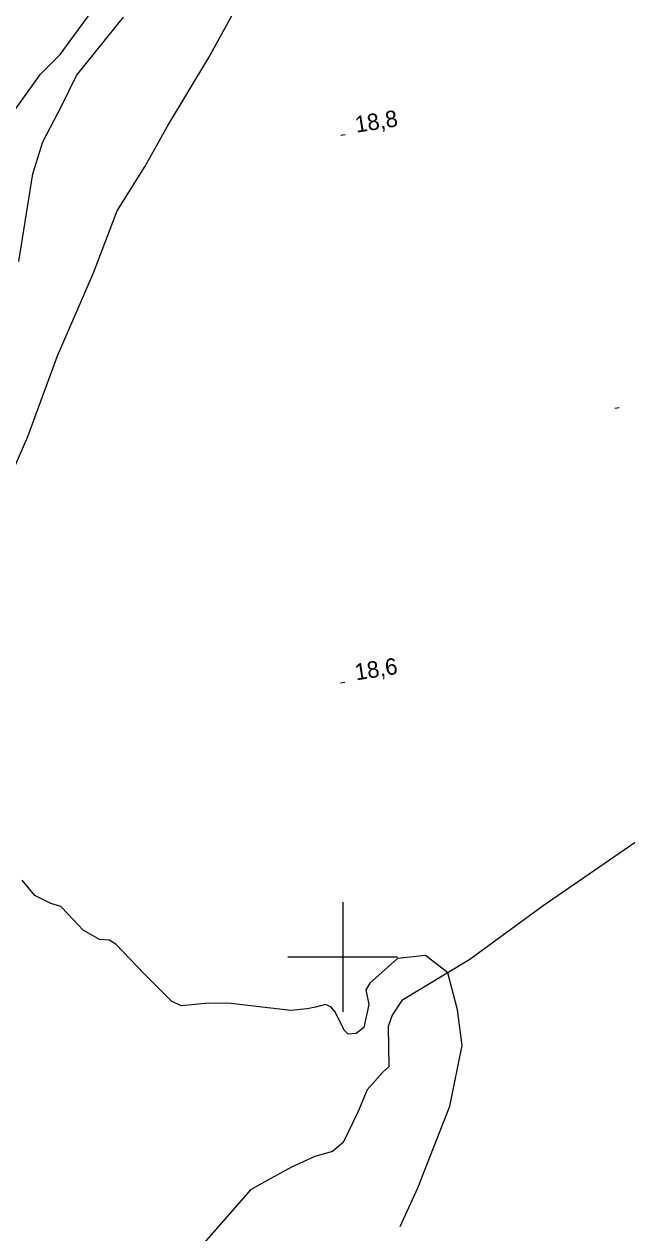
# Model space of a CAD drawing. Extents: x 646142 to 649934, y 5874075 to 5876351.
# Drawn here: x 648341.9 to 648451.8, y 5874749.7 to 5874969.9 of the extents above; entities that cross this region are included whole.
import ezdxf

# ---------------------------------------------------------------- set-up
doc = ezdxf.new("R2010")
doc.units = 0
for name, color, linetype in [('Niveau 2', 7, 'Continuous'), ('Niveau 3', 7, 'Continuous'), ('Niveau 4', 7, 'Continuous'), ('Niveau 61', 7, 'Continuous')]:
    doc.layers.add(name, color=color, linetype=linetype)

msp = doc.modelspace()

# ---------------------------------------------------------------- linework, layer by layer
at = {"layer": 'Niveau 2'}
for points in [[(648344.92, 5874960.84), (648348.47, 5874964.39), (648357.94, 5874977.4)], [(648329.44, 5874843.84), (648330.71, 5874847.73), (648331.42, 5874854.97), (648332.52, 5874864.26), (648332.83, 5874869.59), (648334.3, 5874875.03), (648336.73, 5874881.51), (648342.61, 5874894.82), (648348.01, 5874909.49), (648354.54, 5874924.63), (648358.86, 5874935.9), (648363.95, 5874944.07), (648368.07, 5874951.32), (648375.56, 5874963.85), (648381.57, 5874974.71)], [(648340.92, 5874926.7), (648343.5, 5874942.65), (648345.3, 5874948.5), (648348.78, 5874955.1), (648351.43, 5874960.56), (648360.05, 5874971.23)], [(648340.14, 5874954.21), (648344.92, 5874960.84)], [(648410.48, 5874750.91), (648413.71, 5874757.92), (648419.55, 5874772.83), (648421.78, 5874783.86), (648420.93, 5874790.35), (648419.17, 5874797.12), (648415.12, 5874800.24), (648410.01, 5874799.72), (648404.94, 5874795.23), (648404.24, 5874793.98), (648404.73, 5874791.33), (648403.84, 5874787.13), (648402.42, 5874786.05), (648401.02, 5874785.91), (648400.25, 5874786.65), (648398.64, 5874790.01), (648397.85, 5874790.88), (648396.87, 5874791.36), (648395.04, 5874790.83), (648393.54, 5874790.56), (648390.53, 5874790.26), (648379.62, 5874791.51), (648375.51, 5874791.57), (648373.07, 5874791.32), (648370.52, 5874791.07), (648368.79, 5874791.95), (648363.86, 5874796.86), (648358.65, 5874802.33), (648357.41, 5874803.03), (648355.63, 5874803.2), (648352.66, 5874804.9), (648349.91, 5874807.8), (648348.61, 5874809.2), (648346.8, 5874809.72), (648343.84, 5874811.19), (648341.58, 5874814.01)]]:
    msp.add_lwpolyline(points, dxfattribs=at)
at = {"layer": 'Niveau 3'}
for p, q in [((648399.63, 5874949.73), (648400.42, 5874949.85)), ((648449.6, 5874899.96), (648450.39, 5874900.08)), ((648399.6, 5874849.96), (648400.39, 5874850.08))]:
    msp.add_line(p, q, dxfattribs=at)
at = {"layer": 'Niveau 4'}
for points in [[(648462.62, 5874827.23), (648450.41, 5874818.83), (648436.54, 5874809.33), (648423.17, 5874799.53), (648410.76, 5874792.06), (648409.02, 5874789.41), (648408.27, 5874787.34), (648408.39, 5874779.95), (648407.31, 5874779.02), (648404.45, 5874775.79), (648402.73, 5874771.74), (648400.09, 5874766.19), (648398.13, 5874764.58), (648394.93, 5874763.67)], [(648394.93, 5874763.67), (648390.66, 5874761.71), (648386.2, 5874759.27), (648383.2, 5874757.56), (648373.47, 5874746.47)]]:
    msp.add_lwpolyline(points, dxfattribs=at)
at = {"layer": 'Niveau 61'}
for points in [[(648400, 5874810), (648400, 5874800), (648400, 5874790)], [(648390, 5874800), (648400, 5874800), (648410, 5874800)]]:
    msp.add_lwpolyline(points, dxfattribs=at)

# ---------------------------------------------------------------- texts
at = {"layer": 'Niveau 3'}
for s, p in [('18,8 ', (648402.48, 5874950.14)), ('18,6 ', (648402.45, 5874850.37))]:
    msp.add_text(s, height=3, rotation=8.9405, dxfattribs=at).set_placement(p)

doc.saveas('drawing.dxf')
